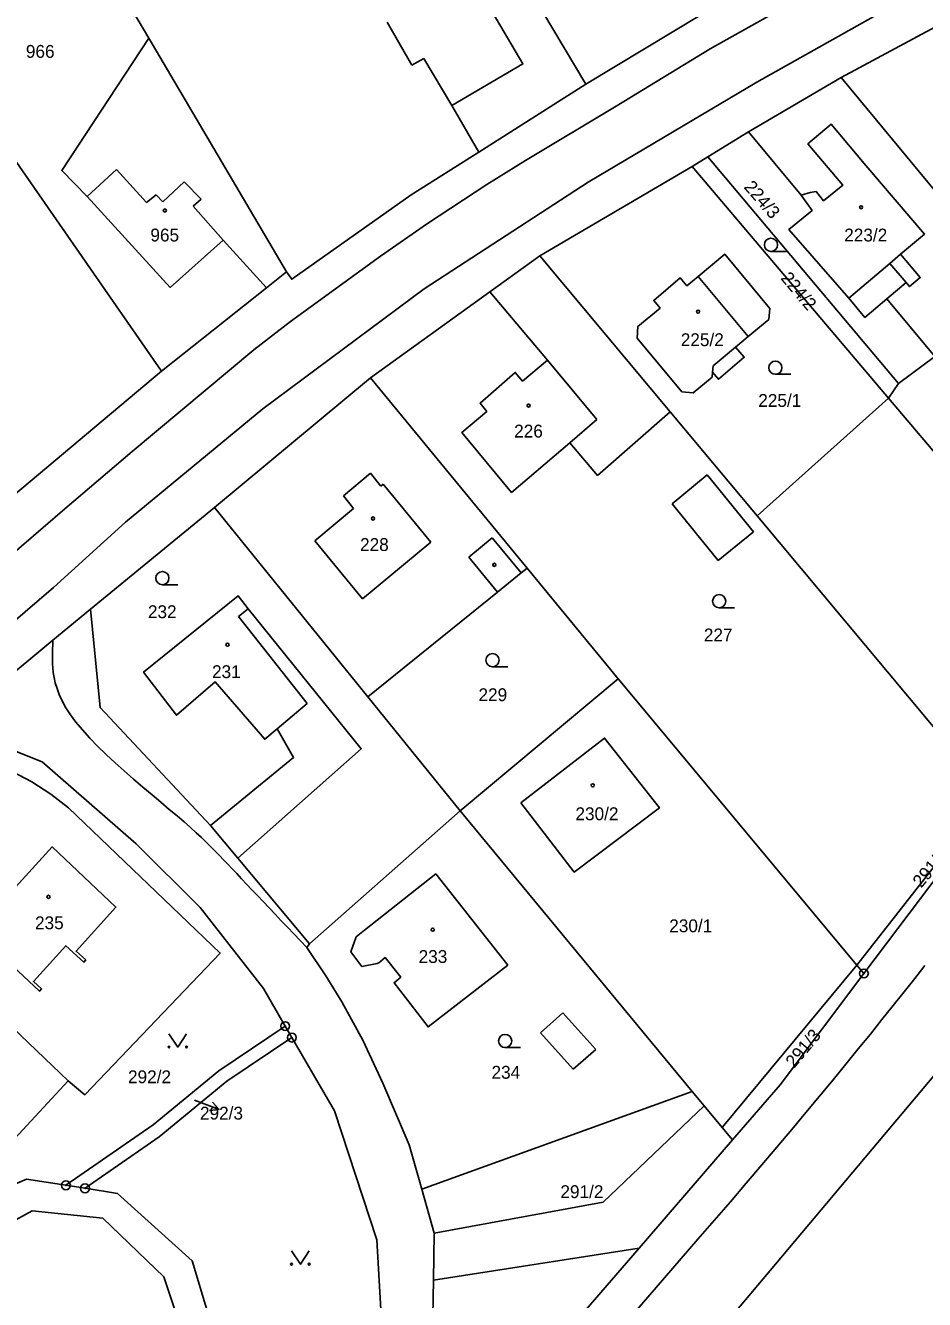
# Model space of a CAD drawing. Extents: x -587171 to -555306, y -1167727 to -1074732.
# Drawn here: x -560132.1 to -560030, y -1077700.6 to -1077555.8 of the extents above; entities that cross this region are included whole.
import ezdxf

# ---------------------------------------------------------------- set-up
doc = ezdxf.new("R2010")
doc.units = 0
for name, color, linetype in [('Hranice parcel', 7, 'Continuous'), ('Parcelní čísla', 7, 'Continuous'), ('Pop  PČ popisy', 7, 'Continuous'), ('Poz předměty', 7, 'Continuous'), ('Vnitřní kresba', 7, 'Continuous'), ('Značky bodu BP', 7, 'Continuous'), ('Značky budov', 7, 'Continuous'), ('Značky kultur', 7, 'Continuous')]:
    doc.layers.add(name, color=color, linetype=linetype)

msp = doc.modelspace()

# ---------------------------------------------------------------- linework, layer by layer
at = {"layer": 'Hranice parcel'}
for p, q in [((-560068.43, -1077562.5), (-560040.99, -1077545.9)), ((-560025.67, -1077554.33), (-560039.43, -1077561.72)), ((-560102.42, -1077583.81), (-560118.06, -1077557.27)), ((-560080.58, -1077570.2), (-560068.43, -1077562.5)), ((-560039.43, -1077561.72), (-560049.96, -1077567.9)), ((-560039.43, -1077561.72), (-559998.7, -1077611.06)), ((-560116.63, -1077595.08), (-560137.85, -1077564.54)), ((-560049.96, -1077567.9), (-560054.59, -1077570.74)), ((-560049.96, -1077567.9), (-560044, -1077575.1)), ((-560054.59, -1077570.74), (-560056.35, -1077571.83)), ((-560032.92, -1077596.51), (-560054.59, -1077570.74)), ((-560056.35, -1077571.83), (-560073.65, -1077582.01)), ((-560056.35, -1077571.83), (-560034.06, -1077598.15)), ((-560073.65, -1077582.01), (-560079.33, -1077586.1)), ((-560073.65, -1077582.01), (-560058.85, -1077599.73)), ((-560104.69, -1077585.61), (-560102.42, -1077583.81)), ((-560116.63, -1077595.08), (-560104.69, -1077585.61)), ((-560079.33, -1077586.1), (-560092.89, -1077595.86)), ((-560034.25, -1077586.86), (-560028.8, -1077593.44)), ((-560032.92, -1077596.51), (-560028.8, -1077593.44)), ((-560142.63, -1077616.94), (-560116.63, -1077595.08)), ((-560092.89, -1077595.86), (-560110.62, -1077610.59)), ((-560092.89, -1077595.86), (-560075.1, -1077617.48)), ((-560034.06, -1077598.15), (-560032.92, -1077596.51)), ((-560034.06, -1077598.15), (-560049, -1077611.51)), ((-560010.14, -1077626.51), (-560034.06, -1077598.15)), ((-560058.85, -1077599.73), (-560049, -1077611.51)), ((-560110.62, -1077610.59), (-560124.7, -1077622.14)), ((-560110.62, -1077610.59), (-560093.21, -1077632.08)), ((-560049, -1077611.51), (-560022.53, -1077643.23)), ((-560075.1, -1077617.48), (-560064.76, -1077630.06)), ((-560082.71, -1077645.04), (-560064.76, -1077630.06)), ((-560064.76, -1077630.06), (-560037.66, -1077662.56)), ((-560093.21, -1077632.08), (-560082.71, -1077645.04)), ((-560037.66, -1077662.56), (-560022.53, -1077643.23)), ((-560099.81, -1077660.14), (-560082.71, -1077645.04)), ((-560082.71, -1077645.04), (-560056.35, -1077676.93)), ((-560111.06, -1077646.69), (-560107.95, -1077650.41)), ((-560107.95, -1077650.41), (-560099.81, -1077660.14)), ((-560145.1, -1077658.65), (-560127.22, -1077675.7)), ((-560052.96, -1077681.02), (-560037.66, -1077662.56)), ((-560036.86, -1077663.52), (-560037.66, -1077662.56)), ((-560102.58, -1077669.49), (-560101.82, -1077670.8)), ((-560133.32, -1077682.3), (-560127.22, -1077675.7)), ((-560087.08, -1077688.03), (-560056.35, -1077676.93)), ((-560051.8, -1077682.42), (-560052.96, -1077681.02)), ((-560062.4, -1077694.71), (-560051.8, -1077682.42)), ((-560125.31, -1077687.92), (-560127.48, -1077687.58)), ((-560085.75, -1077698.36), (-560062.4, -1077694.71))]:
    msp.add_line(p, q, dxfattribs=at)
for points in [[(-560068.43, -1077562.5), (-560080.62, -1077541.99), (-560085.27, -1077534.33), (-560093.56, -1077520.46), (-560095.9, -1077516.24)], [(-560080.58, -1077570.2), (-560083.64, -1077564.92), (-560075.59, -1077560.19), (-560086.29, -1077541.98), (-560089.32, -1077543.8), (-560101.87, -1077525.59), (-560106.15, -1077527.99), (-560127.79, -1077540.53)], [(-560118.06, -1077557.27), (-560123.14, -1077548.66), (-560127.79, -1077540.53)], [(-560145.28, -1077619.37), (-560144.61, -1077619.87), (-560143.23, -1077620.49), (-560141.2, -1077620.74), (-560139.18, -1077620.34), (-560137.48, -1077619.22), (-560127.59, -1077610.74), (-560119.96, -1077604.22), (-560106.13, -1077592.68), (-560101.97, -1077589.46), (-560091.75, -1077582.02), (-560086.42, -1077578.33), (-560079.69, -1077573.89), (-560075.31, -1077571.16), (-560064.99, -1077565), (-560054.33, -1077558.48), (-560045.19, -1077553.35), (-560038.88, -1077549.66), (-560028.99, -1077543.83)], [(-560118.06, -1077557.27), (-560127.95, -1077572.29), (-560125.08, -1077575.25), (-560115.64, -1077585.58), (-560109.63, -1077580.21), (-560104.69, -1077585.61)], [(-560044, -1077575.1), (-560042.96, -1077574.79), (-560042.3, -1077574.7), (-560041.44, -1077575.74), (-560039.25, -1077573.95), (-560043.23, -1077569.27), (-560040.6, -1077567.03), (-560036.64, -1077571.74), (-560029.99, -1077579.52), (-560032.7, -1077581.82), (-560030.46, -1077584.46), (-560031.68, -1077585.49), (-560032.08, -1077585.02), (-560034.25, -1077586.86)], [(-560102.42, -1077583.81), (-560101.84, -1077584.65), (-560088.28, -1077575.08), (-560080.58, -1077570.2)], [(-560044, -1077575.1), (-560042.75, -1077576.83), (-560045.37, -1077579.01), (-560038.58, -1077586.81), (-560036.74, -1077588.98), (-560034.25, -1077586.86)], [(-560057.53, -1077597.45), (-560062.62, -1077591.34), (-560062.53, -1077590.02), (-560060.01, -1077587.92), (-560060.73, -1077587.06), (-560057.71, -1077584.51), (-560056.97, -1077585.4), (-560055.69, -1077584.33), (-560052.66, -1077581.8), (-560047.54, -1077587.97), (-560047.66, -1077589.22), (-560050, -1077591.17), (-560051.43, -1077592.36), (-560050.46, -1077593.52), (-560053.38, -1077596.01), (-560054.06, -1077595.2), (-560054.11, -1077595.76), (-560056.27, -1077597.56), (-560057.53, -1077597.45)], [(-560079.33, -1077586.1), (-560072.8, -1077593.83), (-560075.63, -1077596.22), (-560076.46, -1077595.23), (-560080.43, -1077598.72), (-560079.69, -1077599.66), (-560082.52, -1077602.05), (-560076.88, -1077608.86), (-560070.26, -1077603.22), (-560067.1, -1077606.93), (-560058.85, -1077599.73)], [(-559971.59, -1077598.43), (-560021.55, -1077666.36), (-560049.7, -1077699.85), (-560071.03, -1077725.21)], [(-560093.21, -1077632.08), (-560078.48, -1077620.21), (-560075.8, -1077618), (-560075.1, -1077617.48)], [(-560107.95, -1077650.41), (-560093.94, -1077637.98), (-560106.78, -1077622.11), (-560107.91, -1077620.62), (-560118.67, -1077629.27), (-560114.93, -1077634.19), (-560110.53, -1077630.39), (-560104.9, -1077636.9), (-560103.5, -1077635.72), (-560101.63, -1077638.97), (-560111.06, -1077646.69)], [(-560036.86, -1077663.52), (-560025.28, -1077648.17), (-560005.37, -1077620.07)], [(-560124.7, -1077622.14), (-560128.97, -1077625.67), (-560141.66, -1077636.16)], [(-560124.7, -1077622.14), (-560123.61, -1077633.31), (-560111.06, -1077646.69)], [(-560141.66, -1077636.16), (-560139.66, -1077635.74), (-560130.18, -1077639.46), (-560119.51, -1077648.78), (-560112.22, -1077656.02), (-560105.05, -1077665.22), (-560102.58, -1077669.49)], [(-560075.83, -1077644.13), (-560066.32, -1077636.77), (-560060.08, -1077644.68), (-560069.76, -1077652), (-560075.83, -1077644.13)], [(-560127.22, -1077675.7), (-560125.32, -1077677.29), (-560109.96, -1077661.19), (-560127.18, -1077644.7), (-560129.19, -1077643.14), (-560131.36, -1077641.73), (-560133.59, -1077640.57), (-560143.84, -1077639.37), (-560145.56, -1077639.39)], [(-560125.23, -1077661.98), (-560126.32, -1077660.99), (-560121.8, -1077655.97), (-560129.06, -1077649.13), (-560137.8, -1077658.71), (-560130.49, -1077665.54), (-560130.24, -1077665.26), (-560131.18, -1077664.41), (-560127.51, -1077660.36), (-560125.44, -1077662.24), (-560125.23, -1077661.98)], [(-560077.31, -1077662.58), (-560085.49, -1077652.21), (-560093.58, -1077658.59), (-560094.53, -1077659.37), (-560095.12, -1077661.04), (-560093.86, -1077662.74), (-560092.13, -1077662.39), (-560091.94, -1077662.31), (-560091.23, -1077661.71), (-560089.45, -1077663.93), (-560090.21, -1077664.56), (-560086.35, -1077669.59), (-560077.31, -1077662.58)], [(-560099.81, -1077660.14), (-560100.13, -1077660.56), (-560097.98, -1077663.78), (-560096.15, -1077666.74), (-560093.77, -1077671.09), (-560091.48, -1077675.98), (-560088.52, -1077682.97), (-560087.08, -1077688.03)], [(-560051.8, -1077682.42), (-560046.39, -1077676.15), (-560036.86, -1077663.52)], [(-560127.48, -1077687.58), (-560117.59, -1077680.72), (-560110.11, -1077674.59), (-560102.58, -1077669.49)], [(-560101.82, -1077670.8), (-560097, -1077679.13), (-560092.19, -1077693.78), (-560091.46, -1077706.32), (-560095.84, -1077716.23), (-560104.01, -1077723.44), (-560113.6, -1077725.65), (-560109.3, -1077716.95), (-560110.13, -1077706.22), (-560113.16, -1077696.17), (-560121.64, -1077688.49), (-560125.31, -1077687.92)], [(-560101.82, -1077670.8), (-560109.19, -1077675.75), (-560116.91, -1077682.08), (-560125.31, -1077687.92)], [(-560056.35, -1077676.93), (-560055.01, -1077678.55), (-560052.96, -1077681.02)], [(-560127.48, -1077687.58), (-560131.95, -1077686.88), (-560141.22, -1077690.84)], [(-560087.08, -1077688.03), (-560085.65, -1077693.03), (-560085.75, -1077698.36)], [(-560149.83, -1077713.59), (-560142.41, -1077720.45), (-560122.27, -1077724.23), (-560115.62, -1077722.09), (-560112.73, -1077716.52), (-560113.3, -1077707.19), (-560116.38, -1077697.98), (-560123.29, -1077691.3), (-560131.31, -1077690.47), (-560139.2, -1077694.8), (-560147.72, -1077704.21), (-560149.83, -1077713.59)], [(-560086.71, -1077722.08), (-560072.54, -1077706.46), (-560062.4, -1077694.71)], [(-560085.75, -1077698.36), (-560085.91, -1077706.46), (-560090.89, -1077719.2), (-560091, -1077719.3)]]:
    msp.add_lwpolyline(points, dxfattribs=at)
at = {"layer": 'Pop  PČ popisy'}
for p, q in [((-560112.87, -1077677.89), (-560110.07, -1077678.97)), ((-560110.07, -1077678.97), (-560110.82, -1077678.14)), ((-560110.07, -1077678.97), (-560111.18, -1077679.07))]:
    msp.add_line(p, q, dxfattribs=at)
at = {"layer": 'Poz předměty'}
msp.add_lwpolyline([(-560029.93, -1077662.61), (-560031.09, -1077664.08), (-560032.29, -1077665.59), (-560033.54, -1077667.16), (-560034.82, -1077668.75), (-560036.13, -1077670.39), (-560037.51, -1077672.09), (-560038.91, -1077673.82), (-560040.37, -1077675.6), (-560041.89, -1077677.44), (-560043.45, -1077679.32), (-560045.06, -1077681.25), (-560046.75, -1077683.25), (-560048.46, -1077685.27), (-560050.22, -1077687.32), (-560052.03, -1077689.44), (-560053.86, -1077691.56), (-560055.71, -1077693.71), (-560057.61, -1077695.91), (-560059.5, -1077698.1), (-560061.41, -1077700.3), (-560063.36, -1077702.54)], dxfattribs=at)
at = {"layer": 'Vnitřní kresba'}
for p, q in [((-560091.02, -1077555.43), (-560088.19, -1077560.35)), ((-560049.03, -1077562.27), (-560034.88, -1077554.31)), ((-560088.19, -1077560.35), (-560086.83, -1077559.56)), ((-560086.83, -1077559.56), (-560083.64, -1077564.92)), ((-560068.17, -1077573.64), (-560049.03, -1077562.27)), ((-560125.08, -1077575.25), (-560121.72, -1077572.17)), ((-560121.72, -1077572.17), (-560118.32, -1077575.94)), ((-560116.48, -1077575.86), (-560114.04, -1077573.6)), ((-560114.04, -1077573.6), (-560112.12, -1077575.54)), ((-560086.81, -1077585.73), (-560068.17, -1077573.64)), ((-560118.32, -1077575.94), (-560117.24, -1077575.05)), ((-560117.24, -1077575.05), (-560116.48, -1077575.86)), ((-560112.12, -1077575.54), (-560113.03, -1077576.35)), ((-560113.03, -1077576.35), (-560109.63, -1077580.21)), ((-560038.58, -1077586.81), (-560033.92, -1077582.86)), ((-560033.92, -1077582.86), (-560032.7, -1077581.82)), ((-560033.92, -1077582.86), (-560032.08, -1077585.02)), ((-560055.69, -1077584.33), (-560050, -1077591.17)), ((-560105.12, -1077599.39), (-560086.81, -1077585.73)), ((-560051.43, -1077592.36), (-560053.99, -1077594.5)), ((-560072.8, -1077593.83), (-560067.19, -1077600.6)), ((-560053.99, -1077594.5), (-560054.06, -1077595.2)), ((-560120.71, -1077612.25), (-560105.12, -1077599.39)), ((-560067.19, -1077600.6), (-560070.26, -1077603.22)), ((-560095.97, -1077609.27), (-560092.88, -1077606.69)), ((-560092.88, -1077606.69), (-560091.73, -1077608.14)), ((-560058.63, -1077610.17), (-560054.66, -1077606.87)), ((-560054.66, -1077606.87), (-560049.39, -1077613.33)), ((-560091.73, -1077608.14), (-560091.46, -1077607.92)), ((-560091.46, -1077607.92), (-560086.04, -1077614.51)), ((-560094.81, -1077610.7), (-560095.97, -1077609.27)), ((-560053.4, -1077616.6), (-560058.63, -1077610.17)), ((-560099.23, -1077614.38), (-560094.81, -1077610.7)), ((-560128.9, -1077619.67), (-560120.71, -1077612.25)), ((-560049.39, -1077613.33), (-560053.4, -1077616.6)), ((-560093.8, -1077620.96), (-560099.23, -1077614.38)), ((-560086.04, -1077614.51), (-560093.8, -1077620.96)), ((-560079.08, -1077614.01), (-560081.74, -1077616.24)), ((-560075.8, -1077618), (-560079.08, -1077614.01)), ((-560081.74, -1077616.24), (-560078.48, -1077620.21)), ((-560128.9, -1077619.67), (-560150.18, -1077637.96)), ((-560106.78, -1077622.11), (-560107.89, -1077622.95)), ((-560107.89, -1077622.95), (-560100.1, -1077632.83)), ((-560100.1, -1077632.83), (-560103.5, -1077635.72)), ((-560073.59, -1077670.26), (-560071.06, -1077668)), ((-560071.06, -1077668), (-560067.31, -1077672.14)), ((-560069.88, -1077674.4), (-560073.59, -1077670.26)), ((-560067.31, -1077672.14), (-560069.88, -1077674.4)), ((-560066.48, -1077689.51), (-560055.01, -1077678.55)), ((-560085.65, -1077693.03), (-560066.48, -1077689.51))]:
    msp.add_line(p, q, dxfattribs=at)
msp.add_lwpolyline([(-560128.97, -1077625.67), (-560128.97, -1077625.73), (-560128.97, -1077625.79), (-560128.98, -1077625.86), (-560128.98, -1077625.94), (-560128.98, -1077626.04), (-560128.98, -1077626.16), (-560128.98, -1077626.3), (-560128.99, -1077626.47), (-560128.99, -1077626.68), (-560128.99, -1077626.92), (-560129, -1077627.2), (-560129, -1077627.53), (-560129, -1077627.91), (-560129, -1077628.33), (-560128.97, -1077628.8), (-560128.92, -1077629.32), (-560128.83, -1077629.89), (-560128.69, -1077630.49), (-560128.49, -1077631.14), (-560128.23, -1077631.83), (-560127.9, -1077632.56), (-560127.48, -1077633.32), (-560126.96, -1077634.14), (-560126.34, -1077634.98), (-560125.61, -1077635.85), (-560124.78, -1077636.77), (-560123.88, -1077637.69), (-560122.92, -1077638.63), (-560121.89, -1077639.58), (-560120.85, -1077640.51), (-560119.79, -1077641.43), (-560118.73, -1077642.35), (-560117.69, -1077643.22), (-560116.69, -1077644.06), (-560115.74, -1077644.87), (-560114.86, -1077645.61), (-560114.06, -1077646.3), (-560113.34, -1077646.94), (-560112.68, -1077647.53), (-560112.08, -1077648.08), (-560111.52, -1077648.62), (-560111.01, -1077649.12), (-560110.52, -1077649.61), (-560110.04, -1077650.11), (-560109.57, -1077650.6), (-560109.09, -1077651.1), (-560108.6, -1077651.62), (-560108.09, -1077652.17), (-560107.55, -1077652.75), (-560106.97, -1077653.36), (-560106.37, -1077654), (-560105.74, -1077654.66), (-560105.08, -1077655.35), (-560104.42, -1077656.06), (-560103.73, -1077656.78), (-560103.02, -1077657.52), (-560102.31, -1077658.27), (-560101.59, -1077659.03), (-560100.86, -1077659.8), (-560100.13, -1077660.56)], dxfattribs=at)
at = {"layer": 'Značky bodu BP'}
for centre, radius in [((-560036.86, -1077663.52), 0.5), ((-560036.86, -1077663.52), 0.0303), ((-560102.58, -1077669.49), 0.5), ((-560102.58, -1077669.49), 0.0303), ((-560101.82, -1077670.8), 0.5), ((-560101.82, -1077670.8), 0.0303), ((-560127.48, -1077687.58), 0.5), ((-560127.48, -1077687.58), 0.0303), ((-560125.31, -1077687.92), 0.5), ((-560125.31, -1077687.92), 0.0303)]:
    msp.add_circle(centre, radius, dxfattribs=at)
at = {"layer": 'Značky budov'}
for centre in [(-560116.25, -1077576.84), (-560037.18, -1077576.47), (-560055.69, -1077588.33), (-560074.94, -1077599), (-560092.6, -1077611.83), (-560078.83, -1077617.09), (-560109.13, -1077626.17), (-560067.66, -1077642.14), (-560129.46, -1077654.81), (-560085.83, -1077658.54)]:
    msp.add_circle(centre, 0.175, dxfattribs=at)
at = {"layer": 'Značky kultur'}
for p, q in [((-560047.42, -1077581.5), (-560045.67, -1077581.5)), ((-560046.92, -1077595.45), (-560045.17, -1077595.45)), ((-560116.53, -1077619.35), (-560114.78, -1077619.35)), ((-560053.3, -1077621.98), (-560051.55, -1077621.98)), ((-560079.04, -1077628.67), (-560077.29, -1077628.67)), ((-560077.61, -1077671.93), (-560075.86, -1077671.93))]:
    msp.add_line(p, q, dxfattribs=at)
for points in [[(-560115.78, -1077670.37), (-560114.78, -1077671.87), (-560113.78, -1077670.37)], [(-560101.86, -1077695.04), (-560100.86, -1077696.54), (-560099.86, -1077695.04)]]:
    msp.add_lwpolyline(points, dxfattribs=at)
for centre, radius in [((-560047.42, -1077580.75), 0.75), ((-560046.92, -1077594.7), 0.75), ((-560116.53, -1077618.6), 0.75), ((-560053.3, -1077621.23), 0.75), ((-560079.04, -1077627.92), 0.75), ((-560077.61, -1077671.18), 0.75), ((-560115.78, -1077671.87), 0.1), ((-560113.78, -1077671.87), 0.1), ((-560101.86, -1077696.54), 0.1), ((-560099.86, -1077696.54), 0.1)]:
    msp.add_circle(centre, radius, dxfattribs=at)

# ---------------------------------------------------------------- texts
at = {"layer": 'Parcelní čísla'}
for s, p in [('966', (-560132.03, -1077559.5)), ('965', (-560117.89, -1077580.36)), ('223/2', (-560039.1, -1077580.36)), ('225/2', (-560057.66, -1077592.25)), ('225/1', (-560048.86, -1077599.15)), ('226', (-560076.58, -1077602.63)), ('228', (-560094.08, -1077615.52)), ('232', (-560118.17, -1077623.15)), ('227', (-560055.04, -1077625.79)), ('231', (-560110.89, -1077629.96)), ('229', (-560080.63, -1077632.58)), ('230/2', (-560069.62, -1077646.1)), ('235', (-560130.99, -1077658.49)), ('230/1', (-560058.97, -1077658.83)), ('233', (-560087.43, -1077662.32)), ('234', (-560079.15, -1077675.47)), ('292/2', (-560120.43, -1077675.98)), ('292/3', (-560112.26, -1077680.11)), ('291/2', (-560071.33, -1077689.03))]:
    msp.add_text(s, height=1.46, dxfattribs=at).set_placement(p)
for s, rotation, p in [('224/3', 311, (-560050.57, -1077574.22)), ('224/2', 310, (-560046.38, -1077584.57)), ('291/5', 50, (-560030.35, -1077653.87)), ('291/3', 50, (-560044.78, -1077674.34))]:
    msp.add_text(s, height=1.46, rotation=rotation, dxfattribs=at).set_placement(p)

doc.saveas('drawing.dxf')
